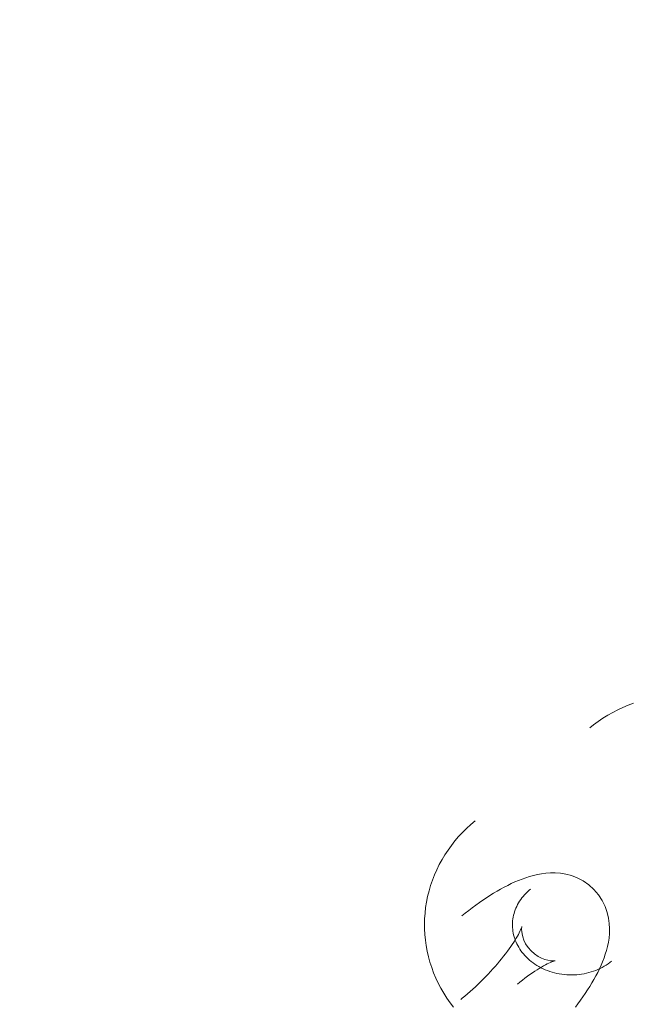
# Model space of a CAD drawing. Header units: millimetres. Extents: x -188930 to 271134, y -158090 to 283816.
# Tile 428 of 610: x 51758 to 51800, y 63161 to 63228. Entities that reach past the tile are written whole.
import ezdxf

# ---------------------------------------------------------------- set-up
doc = ezdxf.new("R2010")
doc.units = ezdxf.units.MM
for name, color, linetype, lineweight in [('25_2021_Modlnica_staw_dz223_mdcp_19042022_dwg-1', 7, 'Continuous', 9), ('A-DETL-2', 5, 'Continuous', 25), ('I-FURN', 30, 'Continuous', 9), ('PZT_UTWARDZENIA', 5, 'Continuous', 9), ('WWRPP_801', 7, 'Continuous', 9)]:
    doc.layers.add(name, color=color, linetype=linetype, lineweight=lineweight)
doc.styles.add('Arial_10', font='arial.ttf', dxfattribs={"width": 0.9, "height": 750})

# ---------------------------------------------------------------- blocks, each defined once
blk = doc.blocks.new('25_2021_Modlnica_staw_dz223_mdcp_19042022_dwg-1821906-PZT-dwg')
at = {"layer": 'WWRPP_801', "insert": (-7398803.59, 2244415.947), "char_height": 750, "width": 2809.72436, "attachment_point": 1, "rotation": 333.54057, "line_spacing_factor": 0.941778, "style": 'Arial_10'}
blk.add_mtext('262.3', dxfattribs=at)
blk = doc.blocks.new('LARSLAJ_hamak - LARSLAJ_hamak-V31-PZT-dwg')
at = {"layer": 'I-FURN', "flags": 128}
for points in [[(-543.258, 96.643), (-543.643, 96.601), (-544.025, 96.542), (-544.405, 96.466), (-544.781, 96.374), (-545.152, 96.265), (-545.518, 96.141), (-545.879, 96), (-546.233, 95.844), (-546.581, 95.674), (-546.92, 95.488), (-547.252, 95.288), (-547.574, 95.075), (-547.888, 94.848), (-548.192, 94.608), (-548.485, 94.355), (-548.768, 94.091)], [(-535.982, 93.925), (-536.261, 94.194), (-536.55, 94.452), (-536.85, 94.697), (-537.159, 94.93), (-537.478, 95.151), (-537.805, 95.358), (-538.14, 95.552), (-538.483, 95.731), (-538.833, 95.896), (-539.19, 96.046), (-539.553, 96.18), (-539.921, 96.299), (-540.294, 96.403), (-540.671, 96.49), (-541.052, 96.56), (-541.435, 96.615), (-541.82, 96.652), (-542.207, 96.673), (-542.594, 96.676), (-542.98, 96.663), (-543.258, 96.643)], [(-539.8, 85.375), (-539.517, 85.764), (-539.292, 86.176), (-539.127, 86.595), (-539.018, 87.007), (-538.957, 87.4), (-538.936, 87.772), (-538.945, 88.12), (-538.979, 88.446), (-539.032, 88.753), (-539.099, 89.043), (-539.179, 89.319), (-539.269, 89.583), (-539.369, 89.838), (-539.476, 90.086), (-539.592, 90.328), (-539.714, 90.566), (-539.844, 90.8), (-539.98, 91.032), (-540.123, 91.261), (-540.272, 91.489), (-540.428, 91.716), (-540.59, 91.942), (-540.758, 92.168), (-540.932, 92.393), (-541.112, 92.617), (-541.298, 92.841), (-541.489, 93.064), (-541.685, 93.286), (-541.887, 93.508), (-542.093, 93.729), (-542.305, 93.949), (-542.506, 94.153)], [(-542.821, 90.014), (-542.852, 90.02), (-542.903, 90.032), (-542.97, 90.05), (-543.051, 90.075), (-543.147, 90.107), (-543.254, 90.147), (-543.372, 90.193), (-543.5, 90.248), (-543.636, 90.309), (-543.781, 90.377), (-543.933, 90.453), (-544.092, 90.535), (-544.256, 90.624), (-544.425, 90.72), (-544.599, 90.821), (-544.777, 90.929), (-544.959, 91.042), (-545.143, 91.161), (-545.33, 91.285), (-545.518, 91.413), (-545.708, 91.547), (-545.899, 91.684), (-546.09, 91.826), (-546.281, 91.971), (-546.472, 92.12), (-546.662, 92.272), (-546.851, 92.426), (-547.037, 92.583), (-547.222, 92.742), (-547.404, 92.902), (-547.583, 93.064), (-547.759, 93.226), (-547.93, 93.39), (-548.098, 93.553), (-548.199, 93.653)], [(-544.538, 83.676), (-544.643, 83.786), (-544.745, 83.9), (-544.843, 84.02), (-544.938, 84.145), (-545.028, 84.275), (-545.115, 84.41), (-545.196, 84.548), (-545.274, 84.692), (-545.346, 84.839), (-545.414, 84.989), (-545.476, 85.144), (-545.533, 85.301), (-545.584, 85.461), (-545.629, 85.623), (-545.669, 85.788), (-545.702, 85.955), (-545.73, 86.123), (-545.751, 86.292), (-545.766, 86.461), (-545.775, 86.631), (-545.778, 86.802), (-545.775, 86.971), (-545.765, 87.141), (-545.749, 87.309), (-545.728, 87.475), (-545.7, 87.64), (-545.666, 87.803), (-545.626, 87.964), (-545.581, 88.121), (-545.531, 88.276), (-545.475, 88.428), (-545.414, 88.575), (-545.347, 88.719), (-545.277, 88.859), (-545.201, 88.995), (-545.121, 89.126), (-545.038, 89.252), (-544.95, 89.374), (-544.859, 89.49), (-544.764, 89.602), (-544.666, 89.708), (-544.565, 89.808), (-544.462, 89.904), (-544.356, 89.993), (-544.248, 90.078), (-544.137, 90.156), (-544.025, 90.229), (-543.911, 90.297), (-543.796, 90.359), (-543.679, 90.415), (-543.561, 90.466), (-543.442, 90.511), (-543.322, 90.551), (-543.201, 90.585), (-543.08, 90.614), (-542.957, 90.637), (-542.834, 90.655), (-542.733, 90.666)], [(-542.733, 90.666), (-542.609, 90.674), (-542.485, 90.677), (-542.36, 90.674), (-542.235, 90.666), (-542.11, 90.652), (-541.985, 90.633), (-541.86, 90.608), (-541.735, 90.578), (-541.61, 90.542), (-541.486, 90.5), (-541.362, 90.452), (-541.239, 90.399), (-541.117, 90.34), (-540.996, 90.274), (-540.876, 90.204), (-540.758, 90.127), (-540.642, 90.044), (-540.527, 89.956), (-540.415, 89.862), (-540.305, 89.762), (-540.228, 89.687)], [(-544.405, 89.22), (-544.19, 89.446), (-543.958, 89.634), (-543.725, 89.778), (-543.507, 89.88), (-543.313, 89.947), (-543.151, 89.987), (-543.021, 90.007), (-542.924, 90.014), (-542.859, 90.015), (-542.821, 90.013), (-542.809, 90.012)], [(-539.8, 85.375), (-540.131, 85.027), (-540.497, 84.732), (-540.88, 84.495), (-541.265, 84.315), (-541.642, 84.185), (-542.004, 84.097), (-542.348, 84.044), (-542.675, 84.019), (-542.986, 84.016), (-543.283, 84.031), (-543.569, 84.06), (-543.845, 84.102), (-544.114, 84.154), (-544.377, 84.216), (-544.636, 84.286), (-544.892, 84.364), (-545.145, 84.45), (-545.398, 84.543), (-545.649, 84.642), (-545.9, 84.749), (-546.151, 84.861), (-546.403, 84.98), (-546.654, 85.106), (-546.907, 85.237), (-547.159, 85.374), (-547.413, 85.516), (-547.666, 85.664), (-547.921, 85.818)], [(-544.903, 87.519), (-544.915, 87.549), (-544.936, 87.597), (-544.966, 87.659), (-545.005, 87.735), (-545.053, 87.823), (-545.111, 87.922), (-545.178, 88.03), (-545.254, 88.146), (-545.339, 88.269), (-545.433, 88.4), (-545.534, 88.536), (-545.643, 88.677), (-545.76, 88.823), (-545.884, 88.972), (-546.015, 89.125), (-546.153, 89.281), (-546.297, 89.439), (-546.446, 89.6), (-546.601, 89.761), (-546.753, 89.914)], [(-544.405, 89.22), (-544.589, 88.968), (-544.732, 88.706), (-544.832, 88.451), (-544.894, 88.218), (-544.926, 88.016), (-544.935, 87.849), (-544.932, 87.718), (-544.922, 87.621), (-544.911, 87.556), (-544.903, 87.52), (-544.9, 87.509)], [(-526.889, 83.995), (-527.063, 84.343), (-527.251, 84.683), (-527.45, 85.017), (-527.662, 85.342), (-527.887, 85.659), (-528.123, 85.967), (-528.371, 86.265), (-528.631, 86.553), (-528.852, 86.782)]]:
    blk.add_lwpolyline(points, dxfattribs=at)

msp = doc.modelspace()

# ---------------------------------------------------------------- linework, layer by layer
at = {"layer": 'A-DETL-2'}
msp.add_arc((52163.759, 62775.62), 2569.537, 89.990608, 173.614337, dxfattribs=at)
at = {"layer": 'PZT_UTWARDZENIA'}
for centre, radius, start, end in [((59552.721, 60792.378), 12000, 159.9468602, 262.6711262), ((59552.721, 60792.378), 12000, 159.9468602, 262.6711262), ((59275.426, 60624.143), 10000, 158.6518071, 263.4283285), ((59275.426, 60624.143), 10000, 158.6518071, 263.4283285)]:
    msp.add_arc(centre, radius, start, end, dxfattribs=at)

# ---------------------------------------------------------------- block references
at = {"layer": '25_2021_Modlnica_staw_dz223_mdcp_19042022_dwg-1', "rotation": 26.45942550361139}
msp.add_blockref('25_2021_Modlnica_staw_dz223_mdcp_19042022_dwg-1821906-PZT-dwg', (7673628.938, 1350807.05), dxfattribs=at)
at = {"layer": 'I-FURN', "rotation": 84.12020358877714}
msp.add_blockref('LARSLAJ_hamak - LARSLAJ_hamak-V31-PZT-dwg', (51937.563, 63697.11), dxfattribs=at)

doc.saveas('drawing.dxf')
